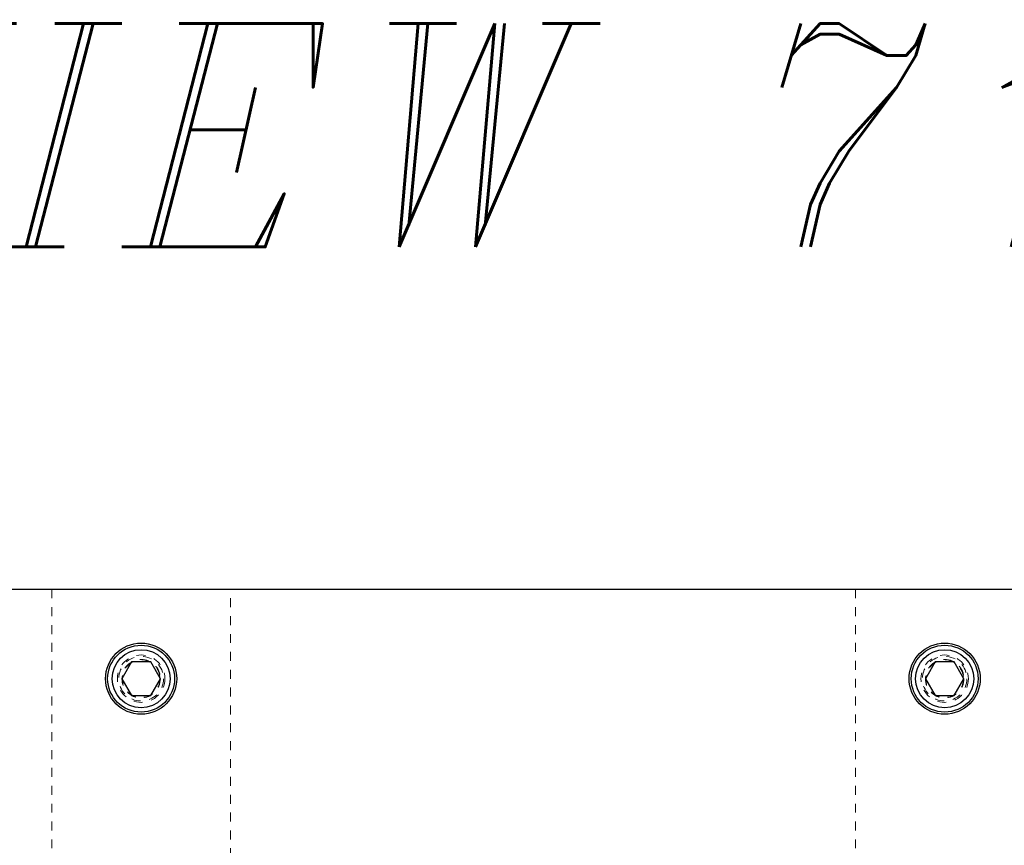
# Model space of a CAD drawing. Header units: inches. Extents: x 220 to 877, y 4 to 174.
# Tile 257 of 656: x 328 to 339, y 164 to 173. Entities that reach past the tile are written whole.
import ezdxf

# ---------------------------------------------------------------- set-up
doc = ezdxf.new("R2010")
doc.units = ezdxf.units.IN
doc.header["$LTSCALE"] = 0.5
doc.header["$MEASUREMENT"] = 0
doc.linetypes.add('HIDDEN', pattern=[0.225, 0.15, -0.075])
for name, color, linetype in [('DSS-M-S', 53, 'Continuous'), ('DST-M-S', 53, 'Continuous'), ('MFT-M-S', 8, 'Continuous'), ('SVD-M-S', 8, 'Continuous')]:
    doc.layers.add(name, color=color, linetype=linetype)
doc.styles.add('I', font='ITALIC.SHX')

msp = doc.modelspace()

# ---------------------------------------------------------------- linework, layer by layer
at = {"layer": 'DSS-M-S', "linetype": 'Continuous', "lineweight": 25}
msp.add_line((350.29763, 166.92488), (316.79763, 166.92488), dxfattribs=at)
for centre in [(329.29763, 165.92488), (338.29763, 165.92488)]:
    msp.add_circle(centre, 0.3985, dxfattribs=at)
at = {"layer": 'DSS-M-S', "linetype": 'HIDDEN', "lineweight": 18}
for centre in [(329.29763, 165.92488), (338.29763, 165.92488)]:
    msp.add_circle(centre, 0.2655, dxfattribs=at)
at = {"layer": 'DST-M-S', "linetype": 'Continuous', "lineweight": 25}
msp.add_line((350.29763, 166.92488), (316.79763, 166.92488), dxfattribs=at)
at = {"layer": 'MFT-M-S', "linetype": 'HIDDEN', "lineweight": 18}
for p, q in [((328.29763, 166.92488), (328.29763, 149.92488)), ((330.29763, 149.92488), (330.29763, 166.92488)), ((337.29763, 166.92488), (337.29763, 149.92488))]:
    msp.add_line(p, q, dxfattribs=at)
for centre in [(329.29763, 165.92488), (338.29763, 165.92488)]:
    msp.add_circle(centre, 0.21095, dxfattribs=at)
at = {"layer": 'SVD-M-S', "linetype": 'Continuous', "lineweight": 25}
for p, q in [((329.18938, 166.11238), (329.08112, 165.92488)), ((329.40588, 166.11238), (329.18938, 166.11238)), ((329.51414, 165.92488), (329.40588, 166.11238)), ((338.18938, 166.11238), (338.08112, 165.92488)), ((338.40588, 166.11238), (338.18938, 166.11238)), ((338.51414, 165.92488), (338.40588, 166.11238)), ((329.08112, 165.92488), (329.18938, 165.73738)), ((329.40588, 165.73738), (329.51414, 165.92488)), ((338.08112, 165.92488), (338.18938, 165.73738)), ((338.40588, 165.73738), (338.51414, 165.92488)), ((329.18938, 165.73738), (329.40588, 165.73738)), ((338.18938, 165.73738), (338.40588, 165.73738))]:
    msp.add_line(p, q, dxfattribs=at)
for centre, radius in [((329.29763, 165.92488), 0.375), ((329.29763, 165.92488), 0.325), ((338.29763, 165.92488), 0.375), ((338.29763, 165.92488), 0.325)]:
    msp.add_circle(centre, radius, dxfattribs=at)
at = {"layer": 'SVD-M-S', "linetype": 'HIDDEN', "lineweight": 18}
for centre, radius in [((329.29763, 165.92488), 0.25), ((329.29763, 165.92488), 0.21542), ((329.29763, 165.92488), 0.21515), ((329.29763, 165.92488), 0.21463), ((338.29763, 165.92488), 0.25), ((338.29763, 165.92488), 0.21542), ((338.29763, 165.92488), 0.21515), ((338.29763, 165.92488), 0.21463)]:
    msp.add_circle(centre, radius, dxfattribs=at)

# ---------------------------------------------------------------- texts
at = {"color": 6, "style": 'I'}
msp.add_text('ASSEMBLY VIEW 71777-11', height=2.5, dxfattribs=at).set_placement((304.43716, 170.76142))

doc.saveas('drawing.dxf')
